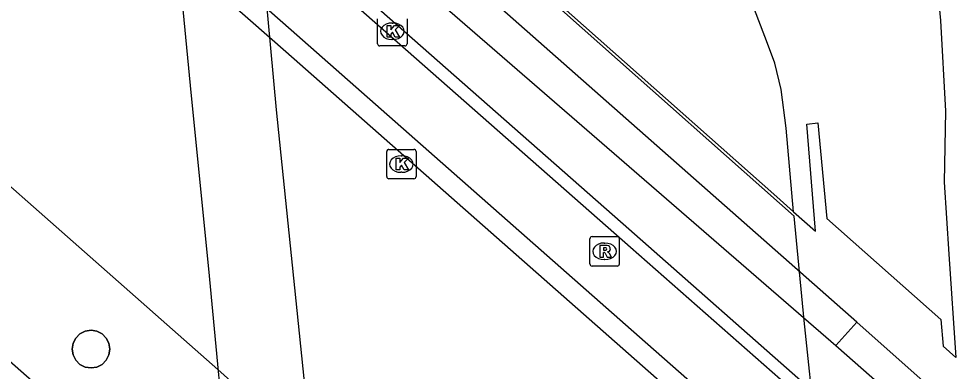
# Model space of a CAD drawing. Extents: x 157692 to 159670, y 381454 to 383289.
# Drawn here: x 157790.76 to 157822.52, y 382330.62 to 382342.59 of the extents above; entities that cross this region are included whole.
import ezdxf

# ---------------------------------------------------------------- set-up
doc = ezdxf.new("R2010")
doc.units = 0
for name, color, linetype in [('IMGEO_Berm_groen', 7, 'Continuous'), ('IMGEO_Fietspad_gesloten', 7, 'Continuous'), ('IMGEO_Kolk', 7, 'Continuous'), ('IMGEO_Muur', 7, 'Continuous'), ('IMGEO_Pijler', 7, 'Continuous'), ('IMGEO_Rijbaan_autosnelweg', 7, 'Continuous'), ('IMGEO_Rijbaan_autoweg', 7, 'Continuous'), ('IMGEO_Rijbaan_regionaal_gesloten', 7, 'Continuous'), ('IMGEO_Rioolput', 7, 'Continuous'), ('IMGEO_Verkeerseiland_open', 7, 'Continuous'), ('IMGEO_Voetpad_open', 7, 'Continuous')]:
    doc.layers.add(name, color=color, linetype=linetype)

msp = doc.modelspace()

# ---------------------------------------------------------------- linework, layer by layer
at = {"layer": 'IMGEO_Berm_groen'}
for points in [[(157817.064, 382336.031), (157817.807, 382335.371), (157817.512, 382339.005), (157817.885, 382339.049), (157818.197, 382335.799), (157822.06, 382332.378), (157822.136, 382331.469), (157822.569, 382331.089)], [(157838.747, 382314.899), (157819.207, 382332.287)]]:
    msp.add_lwpolyline(points, dxfattribs=at)
at = {"layer": 'IMGEO_Fietspad_gesloten'}
msp.add_lwpolyline([(157772.078, 382369.604), (157774.626, 382367.358), (157774.961, 382367.063), (157775.108, 382366.934), (157775.976, 382366.168), (157776.9, 382365.354), (157781.095, 382361.656), (157795.723, 382348.762), (157798.889, 382345.971), (157811.531, 382334.828), (157817.749, 382329.347), (157818.501, 382328.684), (157818.928, 382328.308), (157819.083, 382328.171), (157821.424, 382326.108), (157821.624, 382325.932), (157822.949, 382324.763), (157837.373, 382312.05), (157839.154, 382310.48), (157855.215, 382296.457)], dxfattribs=at)
at = {"layer": 'IMGEO_Kolk'}
for p, q in [((157802.943, 382341.738), (157802.943, 382342.59)), ((157803.431, 382342.444), (157803.456, 382342.444)), ((157803.944, 382342.59), (157803.944, 382341.738)), ((157803.454, 382341.884), (157803.429, 382341.884)), ((157803.87, 382341.664), (157803.018, 382341.664)), ((157803.25, 382337.227), (157803.25, 382338.079)), ((157803.325, 382338.153), (157804.177, 382338.153)), ((157803.738, 382337.933), (157803.763, 382337.933)), ((157804.251, 382338.079), (157804.251, 382337.227)), ((157803.761, 382337.373), (157803.736, 382337.373)), ((157804.177, 382337.153), (157803.325, 382337.153))]:
    msp.add_line(p, q, dxfattribs=at)
for points in [[(157802.943, 382341.738), (157802.943, 382342.59)], [(157803.944, 382342.59), (157803.944, 382341.738)], [(157803.264, 382342.364), (157803.387, 382342.364), (157803.387, 382342.213), (157803.517, 382342.364), (157803.681, 382342.364), (157803.535, 382342.213), (157803.688, 382341.964), (157803.536, 382341.964), (157803.451, 382342.128), (157803.387, 382342.061), (157803.387, 382341.964), (157803.264, 382341.964), (157803.264, 382342.364)], [(157803.87, 382341.664), (157803.018, 382341.664)], [(157803.25, 382337.227), (157803.25, 382338.079)], [(157803.325, 382338.153), (157804.177, 382338.153)], [(157804.251, 382338.079), (157804.251, 382337.227)], [(157803.571, 382337.853), (157803.694, 382337.853), (157803.694, 382337.702), (157803.824, 382337.853), (157803.988, 382337.853), (157803.842, 382337.702), (157803.995, 382337.453), (157803.843, 382337.453), (157803.758, 382337.617), (157803.694, 382337.55), (157803.694, 382337.453), (157803.571, 382337.453), (157803.571, 382337.853)], [(157804.177, 382337.153), (157803.325, 382337.153)]]:
    msp.add_lwpolyline(points, dxfattribs=at)
for centre, start, end in [((157803.02, 382341.74), 181.552, 268.448), ((157803.02, 382341.74), 181.552, 268.448), ((157803.868, 382341.74), 271.552, 358.448), ((157803.868, 382341.74), 271.552, 358.448), ((157803.327, 382338.077), 91.552, 178.448), ((157803.327, 382338.077), 91.552, 178.448), ((157804.175, 382338.077), 1.552, 88.448), ((157804.175, 382338.077), 1.552, 88.448), ((157803.327, 382337.229), 181.552, 268.448), ((157803.327, 382337.229), 181.552, 268.448), ((157804.175, 382337.229), 271.552, 358.448), ((157804.175, 382337.229), 271.552, 358.448)]:
    msp.add_arc(centre, 0.0765, start, end, dxfattribs=at)
for centre, major_axis, ratio, start_param, end_param in [((157803.43, 382342.164), (-0.387, 0.002), 0.722429, 4.712389, 7.853982), ((157803.455, 382342.164), (-0.39, 0.002), 0.717154, 1.570796, 4.712389), ((157803.737, 382337.653), (-0.387, 0.002), 0.722429, 4.712389, 7.853982), ((157803.762, 382337.653), (-0.39, 0.002), 0.717154, 1.570796, 4.712389)]:
    msp.add_ellipse(centre, major_axis=major_axis, ratio=ratio, start_param=start_param, end_param=end_param, dxfattribs=at)
at = {"layer": 'IMGEO_Muur'}
for points in [[(157853.76, 382294.784), (157839.434, 382307.448), (157837.692, 382308.983), (157823.281, 382321.684), (157821.929, 382322.877), (157821.72, 382323.06), (157819.382, 382325.135), (157819.213, 382325.27), (157818.799, 382325.649), (157818.063, 382326.284), (157811.836, 382331.773), (157799.724, 382342.448), (157799.176, 382342.931), (157796.399, 382345.379), (157796.026, 382345.708), (157781.628, 382358.399)], [(157858.371, 382289.834), (157839.524, 382306.471), (157837.794, 382307.995), (157823.388, 382320.693), (157822.027, 382321.892), (157821.816, 382322.079), (157819.48, 382324.138), (157819.305, 382324.292), (157818.897, 382324.651), (157818.164, 382325.297), (157811.934, 382330.789), (157799.828, 382341.46), (157799.269, 382341.952), (157796.51, 382344.384), (157796.124, 382344.724), (157781.8, 382357.35)]]:
    msp.add_lwpolyline(points, dxfattribs=at)
at = {"layer": 'IMGEO_Pijler'}
msp.add_lwpolyline([(157793.823, 382331.567), (157793.732, 382331.745), (157793.591, 382331.887), (157793.412, 382331.978), (157793.214, 382332.009), (157793.017, 382331.978), (157792.838, 382331.887), (157792.697, 382331.745), (157792.606, 382331.567), (157792.574, 382331.369), (157792.606, 382331.171), (157792.697, 382330.993), (157792.838, 382330.851), (157793.017, 382330.76), (157793.214, 382330.729), (157793.412, 382330.76), (157793.591, 382330.851), (157793.732, 382330.993), (157793.823, 382331.171), (157793.854, 382331.369)], close=True, dxfattribs=at)
at = {"layer": 'IMGEO_Rijbaan_autosnelweg'}
for points in [[(157817.064, 382336.031), (157816.813, 382338.873), (157816.637, 382340.183), (157816.43, 382341.075), (157816.182, 382341.743), (157815.498, 382343.534), (157814.642, 382345.584), (157812.819, 382349.909), (157811.518, 382353.041), (157810.9, 382360.359), (157810.161, 382368.043), (157808.988, 382379.581), (157808.051, 382389.911), (157806.714, 382401.296), (157805.619, 382411.1), (157804.35, 382421.197)], [(157776.265, 382371.904), (157777.22, 382361.912), (157778.682, 382346.829), (157779.078, 382342.63), (157779.939, 382333.99), (157781.049, 382322.564), (157781.676, 382316.039), (157794.333, 382304.938), (157800.78, 382299.284), (157800.256, 382304.162), (157799.503, 382311.846), (157798.791, 382318.756), (157797.905, 382326.777), (157797.215, 382334.091), (157796.63, 382339.975), (157796.059, 382345.845), (157795.075, 382355.289), (157788.817, 382360.817), (157776.265, 382371.904)], [(157798.097, 382354.607), (157798.251, 382352.732), (157804.37, 382347.301), (157816.494, 382336.537), (157816.946, 382336.136), (157817.064, 382336.031)], [(157804.384, 382347.155), (157798.266, 382352.586), (157798.745, 382347.763), (157799.501, 382339.491), (157800.515, 382329.596), (157801.363, 382320.668), (157802.351, 382310.987), (157803.193, 382302.447), (157803.665, 382296.776), (157809.882, 382291.297), (157822.161, 382280.476), (157822.504, 382280.173), (157822.049, 382285.33), (157821.166, 382294.371), (157820.223, 382303.738), (157819.17, 382314.636), (157818.213, 382324.821), (157817.425, 382332.345), (157817.08, 382335.883), (157816.582, 382336.325), (157804.384, 382347.155)]]:
    msp.add_lwpolyline(points, dxfattribs=at)
at = {"layer": 'IMGEO_Rijbaan_autoweg'}
msp.add_lwpolyline([(157812.084, 382424.992), (157813.375, 382415.284), (157813.944, 382410.792), (157814.678, 382404.543), (157815.587, 382397.973), (157816.378, 382391.469), (157817.428, 382383.858), (157818.254, 382377.772), (157819.148, 382370.957), (157819.86, 382363.76), (157821.255, 382352.682), (157821.595, 382347.328), (157822.051, 382342.528), (157822.215, 382339.45), (157822.171, 382337.036), (157822.33, 382334.59), (157822.569, 382331.089)], dxfattribs=at)
at = {"layer": 'IMGEO_Rijbaan_regionaal_gesloten'}
for points in [[(157820.918, 382304.086), (157820.147, 382304.766), (157813.984, 382310.2), (157801.992, 382320.773), (157801.306, 382321.377), (157798.618, 382323.747), (157798.181, 382324.133), (157785.189, 382335.588), (157779.28, 382340.797), (157778.325, 382341.639), (157777.486, 382342.379), (157777.442, 382342.418), (157777.36, 382342.49), (157777.016, 382342.794), (157775.083, 382344.498), (157773.9, 382345.541), (157759.086, 382358.601), (157757.626, 382359.889), (157756.643, 382360.756), (157753.919, 382363.157)], [(157784.12, 382342.49), (157797.518, 382330.68), (157797.954, 382330.295), (157800.655, 382327.914), (157801.304, 382327.342), (157813.333, 382316.739), (157819.518, 382311.286), (157820.276, 382310.618), (157820.615, 382310.319), (157820.859, 382310.105), (157823.181, 382308.057), (157823.43, 382307.838), (157824.826, 382306.607), (157839.142, 382293.988), (157840.809, 382292.518), (157848.406, 382285.822)]]:
    msp.add_lwpolyline(points, dxfattribs=at)
at = {"layer": 'IMGEO_Rioolput'}
for p, q in [((157810.147, 382334.265), (157810.147, 382335.117)), ((157810.222, 382335.191), (157811.074, 382335.191)), ((157811.148, 382335.117), (157811.148, 382334.265)), ((157810.635, 382334.971), (157810.66, 382334.971)), ((157811.074, 382334.191), (157810.222, 382334.191)), ((157810.658, 382334.411), (157810.633, 382334.411))]:
    msp.add_line(p, q, dxfattribs=at)
for points in [[(157810.147, 382334.265), (157810.147, 382335.117)], [(157810.222, 382335.191), (157811.074, 382335.191)], [(157811.148, 382335.117), (157811.148, 382334.265)], [(157810.736, 382334.889), (157810.484, 382334.891), (157810.484, 382334.491)], [(157810.662, 382334.81), (157810.608, 382334.81), (157810.608, 382334.729)], [(157810.484, 382334.491), (157810.608, 382334.491), (157810.608, 382334.653), (157810.619, 382334.653)], [(157810.608, 382334.729), (157810.66, 382334.729)], [(157810.666, 382334.624), (157810.737, 382334.491), (157810.877, 382334.491), (157810.812, 382334.617)], [(157811.074, 382334.191), (157810.222, 382334.191)]]:
    msp.add_lwpolyline(points, dxfattribs=at)
for centre, radius, start, end in [((157810.224, 382335.115), 0.0765, 91.552, 178.448), ((157810.224, 382335.115), 0.0765, 91.552, 178.448), ((157811.072, 382335.115), 0.0765, 1.552, 88.448), ((157811.072, 382335.115), 0.0765, 1.552, 88.448), ((157810.668, 382334.714), 0.0964, 77.0061, 93.1865), ((157810.682, 382334.771), 0.0378, 276.6634, 79.6772), ((157810.735, 382334.779), 0.109, 350.3612, 89.416), ((157810.733, 382334.779), 0.112, 277.5842, 350.9817), ((157810.618, 382334.6), 0.0533, 26.0293, 88.6989), ((157810.644, 382334.918), 0.19, 274.7715, 282.9687), ((157810.717, 382334.564), 0.108, 29.5134, 73.7905), ((157810.224, 382334.267), 0.0765, 181.552, 268.448), ((157810.224, 382334.267), 0.0765, 181.552, 268.448), ((157811.072, 382334.267), 0.0765, 271.552, 358.448), ((157811.072, 382334.267), 0.0765, 271.552, 358.448)]:
    msp.add_arc(centre, radius, start, end, dxfattribs=at)
for centre, major_axis, ratio, start_param, end_param in [((157810.634, 382334.691), (-0.387, 0.002), 0.722429, 4.712389, 7.853982), ((157810.659, 382334.691), (-0.39, 0.002), 0.717154, 1.570796, 4.712389)]:
    msp.add_ellipse(centre, major_axis=major_axis, ratio=ratio, start_param=start_param, end_param=end_param, dxfattribs=at)
at = {"layer": 'IMGEO_Verkeerseiland_open'}
for points in [[(157819.207, 382332.287), (157773.198, 382372.874), (157772.121, 382373.825), (157755.288, 382388.649)], [(157818.493, 382331.49), (157819.207, 382332.287)], [(157793.732, 382330.993), (157793.591, 382330.851), (157793.412, 382330.76), (157793.214, 382330.729), (157793.017, 382330.76), (157792.838, 382330.851), (157792.697, 382330.993), (157792.606, 382331.171), (157792.574, 382331.369), (157792.606, 382331.567), (157792.697, 382331.745), (157792.838, 382331.887), (157793.017, 382331.978), (157793.214, 382332.009), (157793.412, 382331.978), (157793.591, 382331.887), (157793.732, 382331.745), (157793.823, 382331.567), (157793.854, 382331.369), (157793.823, 382331.171), (157793.732, 382330.993)]]:
    msp.add_lwpolyline(points, dxfattribs=at)
at = {"layer": 'IMGEO_Voetpad_open'}
for points in [[(157754.082, 382387.315), (157818.493, 382331.49)], [(157854.584, 382297.471), (157839.097, 382311.101), (157837.308, 382312.678), (157822.882, 382325.389), (157821.562, 382326.552), (157821.363, 382326.727), (157819.022, 382328.791), (157818.87, 382328.924), (157818.44, 382329.303), (157817.685, 382329.968), (157811.469, 382335.446), (157798.832, 382346.582), (157795.662, 382349.375), (157780.989, 382362.305), (157776.841, 382365.959), (157775.918, 382366.772), (157775.049, 382367.538), (157774.902, 382367.668), (157774.568, 382367.962), (157772.004, 382370.222)], [(157818.493, 382331.49), (157825.829, 382325.043), (157843.989, 382309.082), (157850.924, 382302.861), (157852.779, 382301.196), (157855.662, 382298.611), (157854.584, 382297.471)]]:
    msp.add_lwpolyline(points, dxfattribs=at)

doc.saveas('drawing.dxf')
